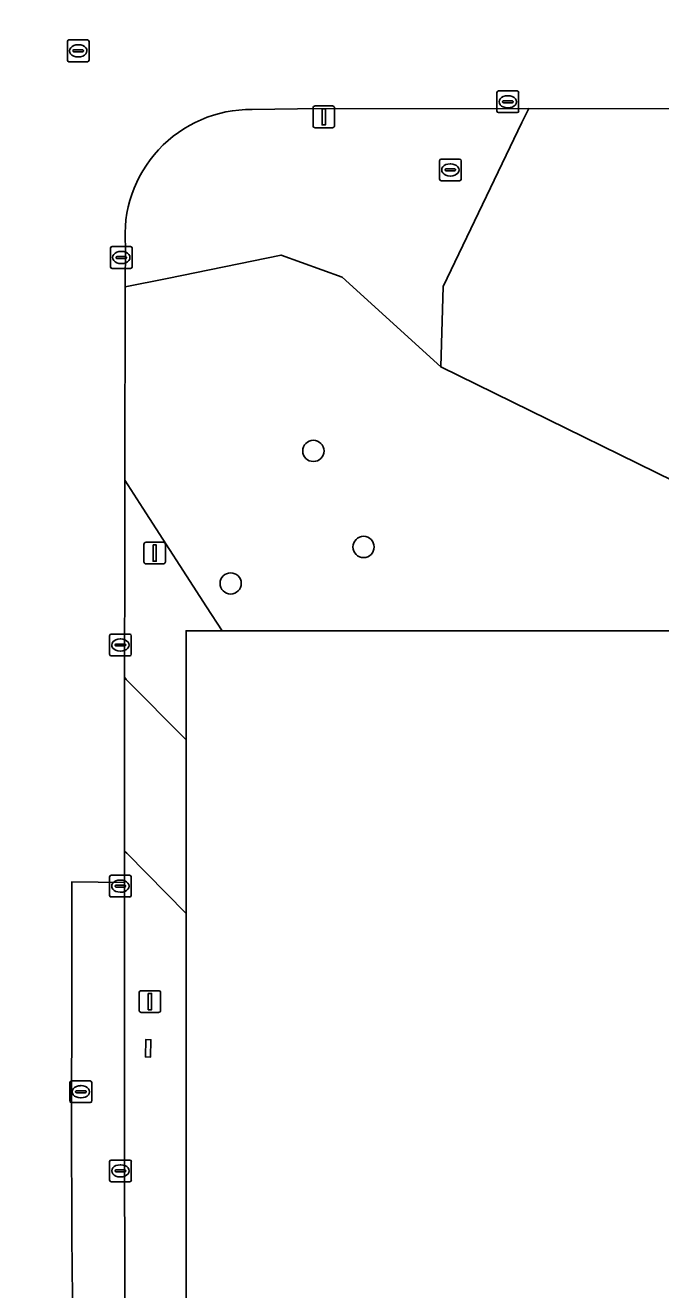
# Model space of a CAD drawing. Extents: x 161477 to 163040, y 383680 to 384871.
# Drawn here: x 162512.5 to 162541.7, y 384503 to 384561.2 of the extents above; entities that cross this region are included whole.
import ezdxf

# ---------------------------------------------------------------- set-up
doc = ezdxf.new("R2010")
doc.units = 0
for name, color, linetype in [('IMGEO_Afsluitpaal', 7, 'Continuous'), ('IMGEO_Boom', 7, 'Continuous'), ('IMGEO_Brandkraan', 7, 'Continuous'), ('IMGEO_Groenvoorziening', 7, 'Continuous'), ('IMGEO_Kolk', 7, 'Continuous'), ('IMGEO_Lichtmast', 7, 'Continuous'), ('IMGEO_Parkeervlak_open', 7, 'Continuous'), ('IMGEO_Rijbaan_lokaal_open', 7, 'Continuous'), ('IMGEO_Rioolput', 7, 'Continuous'), ('IMGEO_Voetpad_gesloten', 7, 'Continuous')]:
    doc.layers.add(name, color=color, linetype=linetype)

msp = doc.modelspace()

# ---------------------------------------------------------------- linework, layer by layer
at = {"layer": 'IMGEO_Afsluitpaal'}
for p, q in [((162525.733, 384556.584), (162525.733, 384557.384)), ((162525.733, 384557.384), (162525.733, 384556.584)), ((162525.833, 384557.484), (162526.623, 384557.484)), ((162526.623, 384557.484), (162525.833, 384557.484)), ((162526.723, 384557.384), (162526.723, 384556.584)), ((162526.723, 384556.584), (162526.723, 384557.384)), ((162526.623, 384556.484), (162525.833, 384556.484)), ((162525.833, 384556.484), (162526.623, 384556.484))]:
    msp.add_line(p, q, dxfattribs=at)
msp.add_lwpolyline([(162526.153, 384557.359), (162526.303, 384557.359), (162526.303, 384556.609), (162526.153, 384556.609), (162526.153, 384557.359)], dxfattribs=at)
for centre, start, end in [((162525.833, 384557.384), 90, 180), ((162525.833, 384557.384), 90, 180), ((162526.623, 384557.384), 0, 90), ((162526.623, 384557.384), 360, 90), ((162525.833, 384556.584), 180, 270), ((162525.833, 384556.584), 180, 270), ((162526.623, 384556.584), 270, 0), ((162526.623, 384556.584), 270, 0)]:
    msp.add_arc(centre, 0.1, start, end, dxfattribs=at)
at = {"layer": 'IMGEO_Boom'}
for centre in [(162525.75, 384541.61), (162528.06, 384537.19), (162521.94, 384535.51)]:
    msp.add_circle(centre, 0.489, dxfattribs=at)
at = {"layer": 'IMGEO_Brandkraan'}
for p, q in [((162531.634, 384555.04), (162532.486, 384555.04)), ((162531.559, 384554.114), (162531.559, 384554.966)), ((162531.818, 384554.534), (162531.818, 384554.546)), ((162532.256, 384554.497), (162531.858, 384554.497)), ((162531.861, 384554.583), (162532.259, 384554.583)), ((162532.047, 384554.82), (162532.072, 384554.82)), ((162532.302, 384554.546), (162532.302, 384554.534)), ((162532.56, 384554.966), (162532.56, 384554.114)), ((162532.486, 384554.04), (162531.634, 384554.04)), ((162532.07, 384554.26), (162532.045, 384554.26))]:
    msp.add_line(p, q, dxfattribs=at)
for points in [[(162531.634, 384555.04), (162532.486, 384555.04)], [(162531.559, 384554.114), (162531.559, 384554.966)], [(162532.56, 384554.966), (162532.56, 384554.114)], [(162532.486, 384554.04), (162531.634, 384554.04)]]:
    msp.add_lwpolyline(points, dxfattribs=at)
for centre, radius, start, end in [((162531.636, 384554.964), 0.0765, 91.55205, 178.44795), ((162531.636, 384554.964), 0.0765, 91.55205, 178.44795), ((162532.484, 384554.964), 0.0765, 1.55205, 88.44795), ((162532.484, 384554.964), 0.0765, 1.55205, 88.44795), ((162531.858, 384554.543), 0.0403, 85.87752, 175.75265), ((162531.855, 384554.533), 0.0366, 178.93798, 274.71019), ((162532.259, 384554.54), 0.043, 264.86636, 352.45326), ((162532.263, 384554.545), 0.0386, 1.73085, 96.63898), ((162531.636, 384554.116), 0.0765, 181.55205, 268.44795), ((162531.636, 384554.116), 0.0765, 181.55205, 268.44795), ((162532.484, 384554.116), 0.0765, 271.55205, 358.44795), ((162532.484, 384554.116), 0.0765, 271.55205, 358.44795)]:
    msp.add_arc(centre, radius, start, end, dxfattribs=at)
for centre, major_axis, ratio, start_param, end_param in [((162532.046, 384554.54), (-0.387, 0.002), 0.722429, 4.712389, 7.853982), ((162532.071, 384554.54), (-0.39, 0.002), 0.717154, 1.570796, 4.712389)]:
    msp.add_ellipse(centre, major_axis=major_axis, ratio=ratio, start_param=start_param, end_param=end_param, dxfattribs=at)
at = {"layer": 'IMGEO_Groenvoorziening'}
for points in [[(162535.353, 384556.715), (162535.666, 384557.365), (162525.022, 384557.351), (162522.93, 384557.322)], [(162517.094, 384551.037), (162517.084, 384549.155), (162519.018, 384549.551), (162524.259, 384550.623), (162527.083, 384549.61), (162531.618, 384545.476), (162531.721, 384549.18), (162535.353, 384556.715)], [(162519.886, 384520.317), (162517.157, 384523.098), (162517.054, 384523.195), (162517.054, 384521.75), (162517.058, 384508.493), (162517.074, 384500), (162517.075, 384499.84), (162517.08, 384498.919), (162517.081, 384498.834)], [(162517.463, 384498.387), (162519.886, 384498.348), (162519.886, 384507.544), (162519.886, 384508.565), (162519.886, 384520.317)]]:
    msp.add_lwpolyline(points, dxfattribs=at)
for points in [[(162546.813, 384543.41), (162545.161, 384547.981), (162548.842, 384551.95), (162555.545, 384556.41), (162556.984, 384557.368), (162556.15, 384557.366), (162547.678, 384557.359), (162535.666, 384557.365), (162535.353, 384556.715), (162531.721, 384549.18), (162531.618, 384545.476), (162545.639, 384538.606), (162547.906, 384541.048)], [(162545.639, 384538.606), (162531.618, 384545.476), (162527.083, 384549.61), (162524.259, 384550.623), (162519.018, 384549.551), (162517.084, 384549.155), (162517.066, 384540.258), (162517.893, 384538.979), (162520.833, 384534.435), (162521.546, 384533.332), (162542.344, 384533.332), (162542.344, 384530.919), (162543.266, 384530.97), (162544.669, 384531.047), (162544.712, 384531.226), (162547.027, 384534.47), (162547.62, 384535.285), (162548.255, 384536.066), (162548.445, 384536.276), (162548.293, 384536.402)], [(162519.886, 384533.332), (162521.546, 384533.332), (162520.833, 384534.435), (162517.893, 384538.979), (162517.066, 384540.258), (162517.059, 384536.695), (162517.056, 384531.196), (162517.135, 384531.097), (162519.886, 384528.311)], [(162518.014, 384513.721), (162518.027, 384514.517), (162518.267, 384514.514), (162518.254, 384513.717)]]:
    msp.add_lwpolyline(points, close=True, dxfattribs=at)
msp.add_arc((162522.87, 384551.526), 5.796, 89.40265, 184.84024, dxfattribs=at)
at = {"layer": 'IMGEO_Kolk'}
for p, q in [((162534.203, 384557.251), (162534.203, 384558.103)), ((162534.278, 384558.177), (162535.13, 384558.177)), ((162534.691, 384557.957), (162534.716, 384557.957)), ((162535.204, 384558.103), (162535.204, 384557.251)), ((162534.462, 384557.671), (162534.462, 384557.683)), ((162534.9, 384557.634), (162534.502, 384557.634)), ((162534.505, 384557.72), (162534.903, 384557.72)), ((162534.714, 384557.397), (162534.689, 384557.397)), ((162534.946, 384557.683), (162534.946, 384557.671)), ((162535.13, 384557.177), (162534.278, 384557.177)), ((162516.477, 384551.011), (162517.329, 384551.011)), ((162516.402, 384550.085), (162516.402, 384550.937)), ((162516.661, 384550.505), (162516.661, 384550.517)), ((162517.099, 384550.468), (162516.701, 384550.468)), ((162516.704, 384550.554), (162517.102, 384550.554)), ((162516.89, 384550.791), (162516.915, 384550.791)), ((162517.145, 384550.517), (162517.145, 384550.505)), ((162517.403, 384550.937), (162517.403, 384550.085)), ((162517.329, 384550.011), (162516.477, 384550.011)), ((162516.913, 384550.231), (162516.888, 384550.231)), ((162516.362, 384532.252), (162516.362, 384533.104)), ((162516.437, 384533.178), (162517.289, 384533.178)), ((162516.85, 384532.958), (162516.875, 384532.958)), ((162517.363, 384533.104), (162517.363, 384532.252)), ((162516.621, 384532.672), (162516.621, 384532.684)), ((162517.059, 384532.635), (162516.661, 384532.635)), ((162516.664, 384532.721), (162517.062, 384532.721)), ((162516.873, 384532.398), (162516.848, 384532.398)), ((162517.105, 384532.684), (162517.105, 384532.672)), ((162517.289, 384532.178), (162516.437, 384532.178)), ((162516.361, 384521.156), (162516.361, 384522.008)), ((162516.436, 384522.082), (162517.288, 384522.082)), ((162517.362, 384522.008), (162517.362, 384521.156)), ((162516.62, 384521.576), (162516.62, 384521.588)), ((162517.058, 384521.539), (162516.66, 384521.539)), ((162516.663, 384521.625), (162517.061, 384521.625)), ((162516.872, 384521.302), (162516.847, 384521.302)), ((162516.849, 384521.862), (162516.874, 384521.862)), ((162517.104, 384521.588), (162517.104, 384521.576)), ((162517.288, 384521.082), (162516.436, 384521.082)), ((162516.364, 384508.052), (162516.364, 384508.904)), ((162516.439, 384508.978), (162517.291, 384508.978)), ((162516.666, 384508.521), (162517.064, 384508.521)), ((162516.852, 384508.758), (162516.877, 384508.758)), ((162517.365, 384508.904), (162517.365, 384508.052)), ((162517.291, 384507.978), (162516.439, 384507.978)), ((162516.623, 384508.472), (162516.623, 384508.484)), ((162517.061, 384508.435), (162516.663, 384508.435)), ((162516.875, 384508.198), (162516.85, 384508.198)), ((162517.107, 384508.484), (162517.107, 384508.472))]:
    msp.add_line(p, q, dxfattribs=at)
for points in [[(162534.203, 384557.251), (162534.203, 384558.103)], [(162534.278, 384558.177), (162535.13, 384558.177)], [(162535.204, 384558.103), (162535.204, 384557.251)], [(162535.13, 384557.177), (162534.278, 384557.177)], [(162516.477, 384551.011), (162517.329, 384551.011)], [(162516.402, 384550.085), (162516.402, 384550.937)], [(162517.403, 384550.937), (162517.403, 384550.085)], [(162517.329, 384550.011), (162516.477, 384550.011)], [(162516.362, 384532.252), (162516.362, 384533.104)], [(162516.437, 384533.178), (162517.289, 384533.178)], [(162517.363, 384533.104), (162517.363, 384532.252)], [(162517.289, 384532.178), (162516.437, 384532.178)], [(162516.361, 384521.156), (162516.361, 384522.008)], [(162516.436, 384522.082), (162517.288, 384522.082)], [(162517.362, 384522.008), (162517.362, 384521.156)], [(162517.288, 384521.082), (162516.436, 384521.082)], [(162516.364, 384508.052), (162516.364, 384508.904)], [(162516.439, 384508.978), (162517.291, 384508.978)], [(162517.365, 384508.904), (162517.365, 384508.052)], [(162517.291, 384507.978), (162516.439, 384507.978)]]:
    msp.add_lwpolyline(points, dxfattribs=at)
for centre, radius, start, end in [((162534.28, 384558.101), 0.0765, 91.55205, 178.44795), ((162534.28, 384558.101), 0.0765, 91.55205, 178.44795), ((162535.128, 384558.101), 0.0765, 1.55205, 88.44795), ((162535.128, 384558.101), 0.0765, 1.55205, 88.44795), ((162534.502, 384557.68), 0.0403, 85.87752, 175.75265), ((162534.499, 384557.67), 0.0366, 178.93798, 274.71019), ((162534.903, 384557.677), 0.043, 264.86636, 352.45326), ((162534.907, 384557.682), 0.0386, 1.73085, 96.63898), ((162534.28, 384557.253), 0.0765, 181.55205, 268.44795), ((162534.28, 384557.253), 0.0765, 181.55205, 268.44795), ((162535.128, 384557.253), 0.0765, 271.55205, 358.44795), ((162535.128, 384557.253), 0.0765, 271.55205, 358.44795), ((162516.479, 384550.935), 0.0765, 91.55205, 178.44795), ((162516.479, 384550.935), 0.0765, 91.55205, 178.44795), ((162517.327, 384550.935), 0.0765, 1.55205, 88.44795), ((162517.327, 384550.935), 0.0765, 1.55205, 88.44795), ((162516.701, 384550.514), 0.0403, 85.87752, 175.75265), ((162516.698, 384550.504), 0.0366, 178.93798, 274.71019), ((162517.102, 384550.511), 0.043, 264.86636, 352.45326), ((162517.106, 384550.516), 0.0386, 1.73085, 96.63898), ((162516.479, 384550.087), 0.0765, 181.55205, 268.44795), ((162516.479, 384550.087), 0.0765, 181.55205, 268.44795), ((162517.327, 384550.087), 0.0765, 271.55205, 358.44795), ((162517.327, 384550.087), 0.0765, 271.55205, 358.44795), ((162516.439, 384533.102), 0.0765, 91.55205, 178.44795), ((162516.439, 384533.102), 0.0765, 91.55205, 178.44795), ((162517.287, 384533.102), 0.0765, 1.55205, 88.44795), ((162517.287, 384533.102), 0.0765, 1.55205, 88.44795), ((162516.661, 384532.681), 0.0403, 85.87752, 175.75265), ((162516.658, 384532.671), 0.0366, 178.93798, 274.71019), ((162517.062, 384532.678), 0.043, 264.86636, 352.45326), ((162517.066, 384532.683), 0.0386, 1.73085, 96.63898), ((162516.439, 384532.254), 0.0765, 181.55205, 268.44795), ((162516.439, 384532.254), 0.0765, 181.55205, 268.44795), ((162517.287, 384532.254), 0.0765, 271.55205, 358.44795), ((162517.287, 384532.254), 0.0765, 271.55205, 358.44795), ((162516.438, 384522.006), 0.0765, 91.55205, 178.44795), ((162516.438, 384522.006), 0.0765, 91.55205, 178.44795), ((162517.286, 384522.006), 0.0765, 1.55205, 88.44795), ((162517.286, 384522.006), 0.0765, 1.55205, 88.44795), ((162516.66, 384521.585), 0.0403, 85.87752, 175.75265), ((162516.657, 384521.575), 0.0366, 178.93798, 274.71019), ((162517.061, 384521.582), 0.043, 264.86636, 352.45326), ((162517.065, 384521.587), 0.0386, 1.73085, 96.63898), ((162516.438, 384521.158), 0.0765, 181.55205, 268.44795), ((162516.438, 384521.158), 0.0765, 181.55205, 268.44795), ((162517.286, 384521.158), 0.0765, 271.55205, 358.44795), ((162517.286, 384521.158), 0.0765, 271.55205, 358.44795), ((162516.441, 384508.902), 0.0765, 91.55205, 178.44795), ((162516.441, 384508.902), 0.0765, 91.55205, 178.44795), ((162516.663, 384508.481), 0.0403, 85.87752, 175.75265), ((162517.068, 384508.483), 0.0386, 1.73085, 96.63898), ((162517.289, 384508.902), 0.0765, 1.55205, 88.44795), ((162517.289, 384508.902), 0.0765, 1.55205, 88.44795), ((162516.441, 384508.054), 0.0765, 181.55205, 268.44795), ((162516.441, 384508.054), 0.0765, 181.55205, 268.44795), ((162516.66, 384508.471), 0.0366, 178.93798, 274.71019), ((162517.064, 384508.478), 0.043, 264.86636, 352.45326), ((162517.289, 384508.054), 0.0765, 271.55205, 358.44795), ((162517.289, 384508.054), 0.0765, 271.55205, 358.44795)]:
    msp.add_arc(centre, radius, start, end, dxfattribs=at)
for centre, major_axis, ratio, start_param, end_param in [((162534.69, 384557.677), (-0.387, 0.002), 0.722429, 4.712389, 7.853982), ((162534.715, 384557.677), (-0.39, 0.002), 0.717154, 1.570796, 4.712389), ((162516.889, 384550.511), (-0.387, 0.002), 0.722429, 4.712389, 7.853982), ((162516.914, 384550.511), (-0.39, 0.002), 0.717154, 1.570796, 4.712389), ((162516.849, 384532.678), (-0.387, 0.002), 0.722429, 4.712389, 7.853982), ((162516.874, 384532.678), (-0.39, 0.002), 0.717154, 1.570796, 4.712389), ((162516.848, 384521.582), (-0.387, 0.002), 0.722429, 4.712389, 7.853982), ((162516.873, 384521.582), (-0.39, 0.002), 0.717154, 1.570796, 4.712389), ((162516.851, 384508.478), (-0.387, 0.002), 0.722429, 4.712389, 7.853982), ((162516.876, 384508.478), (-0.39, 0.002), 0.717154, 1.570796, 4.712389)]:
    msp.add_ellipse(centre, major_axis=major_axis, ratio=ratio, start_param=start_param, end_param=end_param, dxfattribs=at)
at = {"layer": 'IMGEO_Lichtmast'}
for p, q in [((162517.945, 384536.51), (162517.945, 384537.31)), ((162517.945, 384537.31), (162517.945, 384536.51)), ((162518.045, 384537.41), (162518.835, 384537.41)), ((162518.835, 384537.41), (162518.045, 384537.41)), ((162518.935, 384537.31), (162518.935, 384536.51)), ((162518.935, 384536.51), (162518.935, 384537.31)), ((162518.835, 384536.41), (162518.045, 384536.41)), ((162518.045, 384536.41), (162518.835, 384536.41)), ((162517.725, 384515.87), (162517.725, 384516.67)), ((162517.725, 384516.67), (162517.725, 384515.87)), ((162517.825, 384516.77), (162518.615, 384516.77)), ((162518.615, 384516.77), (162517.825, 384516.77)), ((162518.715, 384516.67), (162518.715, 384515.87)), ((162518.715, 384515.87), (162518.715, 384516.67)), ((162518.615, 384515.77), (162517.825, 384515.77)), ((162517.825, 384515.77), (162518.615, 384515.77))]:
    msp.add_line(p, q, dxfattribs=at)
for points in [[(162518.365, 384537.285), (162518.515, 384537.285), (162518.515, 384536.535), (162518.365, 384536.535), (162518.365, 384537.285)], [(162518.145, 384516.645), (162518.295, 384516.645), (162518.295, 384515.895), (162518.145, 384515.895), (162518.145, 384516.645)]]:
    msp.add_lwpolyline(points, dxfattribs=at)
for centre, start, end in [((162518.045, 384537.31), 90, 180), ((162518.045, 384537.31), 90, 180), ((162518.835, 384537.31), 0, 90), ((162518.835, 384537.31), 360, 90), ((162518.045, 384536.51), 180, 270), ((162518.045, 384536.51), 180, 270), ((162518.835, 384536.51), 270, 0), ((162518.835, 384536.51), 270, 0), ((162517.825, 384516.67), 90, 180), ((162517.825, 384516.67), 90, 180), ((162518.615, 384516.67), 0, 90), ((162518.615, 384516.67), 360, 90), ((162517.825, 384515.87), 180, 270), ((162517.825, 384515.87), 180, 270), ((162518.615, 384515.87), 270, 0), ((162518.615, 384515.87), 270, 0)]:
    msp.add_arc(centre, 0.1, start, end, dxfattribs=at)
at = {"layer": 'IMGEO_Parkeervlak_open'}
for points in [[(162542.344, 384529.018), (162542.344, 384530.919), (162542.344, 384533.332), (162521.546, 384533.332), (162519.886, 384533.332), (162519.886, 384528.311), (162519.886, 384520.317), (162519.886, 384508.565), (162519.886, 384507.544), (162519.886, 384498.348), (162519.886, 384493.275), (162519.886, 384478.327), (162519.886, 384475.678), (162519.886, 384463.004), (162542.344, 384463.004), (162542.344, 384465.176), (162542.344, 384468.907)], [(162517.054, 384521.75), (162514.632, 384521.782), (162514.632, 384516.42), (162514.611, 384510.918), (162514.632, 384505.424), (162514.688, 384499.913), (162517.075, 384499.84), (162517.074, 384500), (162517.058, 384508.493)]]:
    msp.add_lwpolyline(points, close=True, dxfattribs=at)
at = {"layer": 'IMGEO_Rijbaan_lokaal_open'}
for points in [[(162522.93, 384557.322), (162525.022, 384557.351), (162535.666, 384557.365), (162547.678, 384557.359), (162556.15, 384557.366), (162556.984, 384557.368), (162568.278, 384557.395), (162578.175, 384557.419), (162580.176, 384557.424), (162580.507, 384557.425), (162587.544, 384557.427), (162591.608, 384557.429), (162593.115, 384557.429), (162593.134, 384557.429), (162597.072, 384557.436), (162601.021, 384557.434), (162604.501, 384557.403), (162606.611, 384557.394), (162612.716, 384557.368), (162620.86, 384557.39), (162625.058, 384557.402), (162625.625, 384557.332), (162625.64, 384557.841), (162625.738, 384561.196)], [(162512.027, 384487.786), (162516.643, 384487.801), (162517.088, 384487.796), (162517.113, 384492.764), (162517.112, 384492.9), (162517.112, 384492.917), (162517.081, 384498.777), (162517.081, 384498.834), (162517.08, 384498.919), (162517.075, 384499.84), (162514.688, 384499.913), (162514.632, 384505.424), (162514.611, 384510.918), (162514.632, 384516.42), (162514.632, 384521.782), (162517.054, 384521.75), (162517.054, 384523.195), (162517.053, 384525.466), (162517.056, 384531.196), (162517.059, 384536.695), (162517.066, 384540.258), (162517.084, 384549.155), (162517.094, 384551.037)]]:
    msp.add_lwpolyline(points, dxfattribs=at)
msp.add_lwpolyline([(162519.886, 384528.311), (162517.135, 384531.097), (162517.056, 384531.196), (162517.053, 384525.466), (162517.054, 384523.195), (162517.157, 384523.098), (162519.886, 384520.317)], close=True, dxfattribs=at)
msp.add_arc((162522.87, 384551.526), 5.796, 89.40265, 184.84024, dxfattribs=at)
at = {"layer": 'IMGEO_Rioolput'}
for p, q in [((162514.419, 384559.594), (162514.419, 384560.446)), ((162514.494, 384560.52), (162515.346, 384560.52)), ((162514.907, 384560.3), (162514.932, 384560.3)), ((162515.42, 384560.446), (162515.42, 384559.594)), ((162514.678, 384560.014), (162514.678, 384560.026)), ((162515.116, 384559.977), (162514.718, 384559.977)), ((162514.721, 384560.063), (162515.119, 384560.063)), ((162514.93, 384559.74), (162514.905, 384559.74)), ((162515.162, 384560.026), (162515.162, 384560.014)), ((162515.346, 384559.52), (162514.494, 384559.52)), ((162514.614, 384512.62), (162515.466, 384512.62)), ((162514.539, 384511.694), (162514.539, 384512.546)), ((162514.798, 384512.114), (162514.798, 384512.126)), ((162515.236, 384512.077), (162514.838, 384512.077)), ((162514.841, 384512.163), (162515.239, 384512.163)), ((162515.027, 384512.4), (162515.052, 384512.4)), ((162515.282, 384512.126), (162515.282, 384512.114)), ((162515.54, 384512.546), (162515.54, 384511.694)), ((162515.466, 384511.62), (162514.614, 384511.62)), ((162515.05, 384511.84), (162515.025, 384511.84))]:
    msp.add_line(p, q, dxfattribs=at)
for points in [[(162514.419, 384559.594), (162514.419, 384560.446)], [(162514.494, 384560.52), (162515.346, 384560.52)], [(162515.42, 384560.446), (162515.42, 384559.594)], [(162515.346, 384559.52), (162514.494, 384559.52)], [(162514.614, 384512.62), (162515.466, 384512.62)], [(162514.539, 384511.694), (162514.539, 384512.546)], [(162515.54, 384512.546), (162515.54, 384511.694)], [(162515.466, 384511.62), (162514.614, 384511.62)]]:
    msp.add_lwpolyline(points, dxfattribs=at)
for centre, radius, start, end in [((162514.496, 384560.444), 0.0765, 91.55205, 178.44795), ((162514.496, 384560.444), 0.0765, 91.55205, 178.44795), ((162515.344, 384560.444), 0.0765, 1.55205, 88.44795), ((162515.344, 384560.444), 0.0765, 1.55205, 88.44795), ((162514.718, 384560.023), 0.0403, 85.87752, 175.75265), ((162514.715, 384560.013), 0.0366, 178.93798, 274.71019), ((162515.119, 384560.02), 0.043, 264.86636, 352.45326), ((162515.123, 384560.025), 0.0386, 1.73085, 96.63898), ((162514.496, 384559.596), 0.0765, 181.55205, 268.44795), ((162514.496, 384559.596), 0.0765, 181.55205, 268.44795), ((162515.344, 384559.596), 0.0765, 271.55205, 358.44795), ((162515.344, 384559.596), 0.0765, 271.55205, 358.44795), ((162514.616, 384512.544), 0.0765, 91.55205, 178.44795), ((162514.616, 384512.544), 0.0765, 91.55205, 178.44795), ((162515.464, 384512.544), 0.0765, 1.55205, 88.44795), ((162515.464, 384512.544), 0.0765, 1.55205, 88.44795), ((162514.838, 384512.123), 0.0403, 85.87752, 175.75265), ((162514.835, 384512.113), 0.0366, 178.93798, 274.71019), ((162515.239, 384512.12), 0.043, 264.86636, 352.45326), ((162515.243, 384512.125), 0.0386, 1.73085, 96.63898), ((162514.616, 384511.696), 0.0765, 181.55205, 268.44795), ((162514.616, 384511.696), 0.0765, 181.55205, 268.44795), ((162515.464, 384511.696), 0.0765, 271.55205, 358.44795), ((162515.464, 384511.696), 0.0765, 271.55205, 358.44795)]:
    msp.add_arc(centre, radius, start, end, dxfattribs=at)
for centre, major_axis, ratio, start_param, end_param in [((162514.906, 384560.02), (-0.387, 0.002), 0.722429, 4.712389, 7.853982), ((162514.931, 384560.02), (-0.39, 0.002), 0.717154, 1.570796, 4.712389), ((162515.026, 384512.12), (-0.387, 0.002), 0.722429, 4.712389, 7.853982), ((162515.051, 384512.12), (-0.39, 0.002), 0.717154, 1.570796, 4.712389)]:
    msp.add_ellipse(centre, major_axis=major_axis, ratio=ratio, start_param=start_param, end_param=end_param, dxfattribs=at)
at = {"layer": 'IMGEO_Voetpad_gesloten'}
msp.add_lwpolyline([(162518.267, 384514.514), (162518.027, 384514.517), (162518.014, 384513.721), (162518.254, 384513.717)], close=True, dxfattribs=at)

doc.saveas('drawing.dxf')
